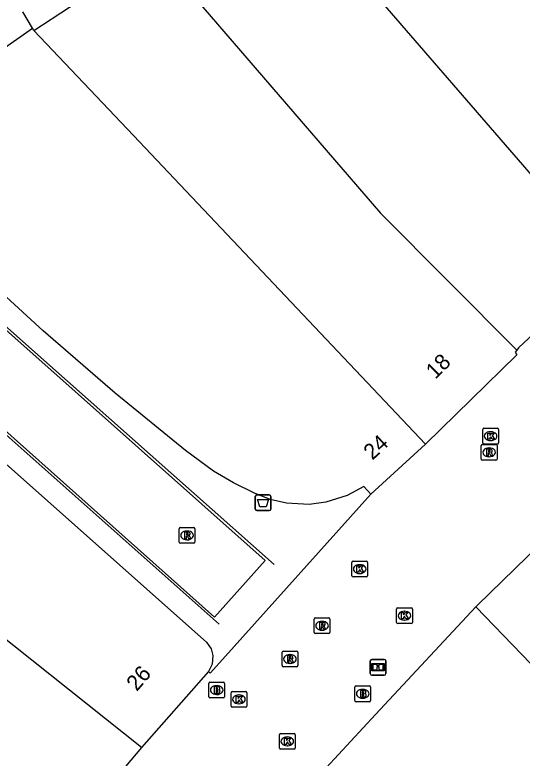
# Model space of a CAD drawing. Extents: x 161087 to 161922, y 382574 to 383873.
# Drawn here: x 161193.61 to 161225.8, y 383299.11 to 383346.31 of the extents above; entities that cross this region are included whole.
import ezdxf

# ---------------------------------------------------------------- set-up
doc = ezdxf.new("R2010")
doc.units = 0
for name, color, linetype in [('IMGEO_Afvalbak', 7, 'Continuous'), ('IMGEO_Brandkraan', 7, 'Continuous'), ('IMGEO_Informatiebord', 7, 'Continuous'), ('IMGEO_Kolk', 7, 'Continuous'), ('IMGEO_Lijnafwatering', 7, 'Continuous'), ('IMGEO_Pand', 7, 'Continuous'), ('IMGEO_Pand_nummerreeks', 7, 'Continuous'), ('IMGEO_Rioolput', 7, 'Continuous'), ('IMGEO_Voetgangersgebied_open', 7, 'Continuous'), ('IMGEO_Voetpad_open', 7, 'Continuous')]:
    doc.layers.add(name, color=color, linetype=linetype)

msp = doc.modelspace()

# ---------------------------------------------------------------- linework, layer by layer
at = {"layer": 'IMGEO_Afvalbak'}
for p, q in [((161208.86, 383314.928), (161208.86, 383315.728)), ((161208.86, 383315.728), (161208.86, 383314.928)), ((161208.96, 383315.828), (161209.75, 383315.828)), ((161209.75, 383315.828), (161208.96, 383315.828)), ((161209.85, 383315.728), (161209.85, 383314.928)), ((161209.85, 383314.928), (161209.85, 383315.728)), ((161209.75, 383314.828), (161208.96, 383314.828)), ((161208.96, 383314.828), (161209.75, 383314.828))]:
    msp.add_line(p, q, dxfattribs=at)
msp.add_lwpolyline([(161209.003, 383315.542), (161209.707, 383315.542), (161209.558, 383315.072), (161209.152, 383315.072), (161209.003, 383315.542)], dxfattribs=at)
for centre, start, end in [((161208.96, 383315.728), 90, 180), ((161208.96, 383315.728), 90, 180), ((161209.75, 383315.728), 0, 90), ((161209.75, 383315.728), 360, 90), ((161208.96, 383314.928), 180, 270), ((161208.96, 383314.928), 180, 270), ((161209.75, 383314.928), 270, 0), ((161209.75, 383314.928), 270, 0)]:
    msp.add_arc(centre, 0.1, start, end, dxfattribs=at)
at = {"layer": 'IMGEO_Brandkraan'}
for p, q in [((161205.914, 383303.009), (161205.914, 383303.861)), ((161205.989, 383303.935), (161206.841, 383303.935)), ((161206.915, 383303.861), (161206.915, 383303.009)), ((161206.402, 383303.715), (161206.427, 383303.715)), ((161215.185, 383302.772), (161215.185, 383303.624)), ((161215.26, 383303.698), (161216.112, 383303.698)), ((161215.673, 383303.478), (161215.698, 383303.478)), ((161216.186, 383303.624), (161216.186, 383302.772)), ((161206.841, 383302.935), (161205.989, 383302.935)), ((161206.425, 383303.155), (161206.4, 383303.155)), ((161215.696, 383302.918), (161215.671, 383302.918)), ((161216.112, 383302.698), (161215.26, 383302.698))]:
    msp.add_line(p, q, dxfattribs=at)
for points in [[(161205.914, 383303.009), (161205.914, 383303.861)], [(161205.989, 383303.935), (161206.841, 383303.935)], [(161206.915, 383303.861), (161206.915, 383303.009)], [(161206.262, 383303.635), (161206.262, 383303.235), (161206.475, 383303.235)], [(161206.493, 383303.635), (161206.262, 383303.635)], [(161206.441, 383303.554), (161206.387, 383303.554), (161206.387, 383303.478)], [(161206.387, 383303.478), (161206.44, 383303.478)], [(161206.449, 383303.402), (161206.387, 383303.402), (161206.387, 383303.321)], [(161206.387, 383303.321), (161206.449, 383303.321)], [(161215.185, 383302.772), (161215.185, 383303.624)], [(161215.26, 383303.698), (161216.112, 383303.698)], [(161215.533, 383303.398), (161215.533, 383302.998), (161215.746, 383302.998)], [(161215.764, 383303.398), (161215.533, 383303.398)], [(161215.712, 383303.317), (161215.658, 383303.317), (161215.658, 383303.241)], [(161216.186, 383303.624), (161216.186, 383302.772)], [(161206.841, 383302.935), (161205.989, 383302.935)], [(161215.658, 383303.241), (161215.711, 383303.241)], [(161215.72, 383303.165), (161215.658, 383303.165), (161215.658, 383303.084)], [(161215.658, 383303.084), (161215.72, 383303.084)], [(161216.112, 383302.698), (161215.26, 383302.698)]]:
    msp.add_lwpolyline(points, dxfattribs=at)
for centre, radius, start, end in [((161205.991, 383303.859), 0.0765, 91.552, 178.448), ((161205.991, 383303.859), 0.0765, 91.552, 178.448), ((161206.839, 383303.859), 0.0765, 1.552, 88.448), ((161206.839, 383303.859), 0.0765, 1.552, 88.448), ((161206.442, 383303.516), 0.0379, 267.8285, 90.9355), ((161206.45, 383303.361), 0.0404, 269.8759, 90.5077), ((161206.497, 383303.49), 0.145, 59.4692, 91.5367), ((161206.522, 383303.537), 0.0922, 285.5137, 58.1501), ((161206.527, 383303.345), 0.105, 301.3115, 78.989), ((161215.262, 383303.622), 0.0765, 91.552, 178.448), ((161215.262, 383303.622), 0.0765, 91.552, 178.448), ((161215.713, 383303.279), 0.0379, 267.8285, 90.9355), ((161215.768, 383303.253), 0.145, 59.4692, 91.5367), ((161215.793, 383303.3), 0.0922, 285.5137, 58.1501), ((161216.11, 383303.622), 0.0765, 1.552, 88.448), ((161216.11, 383303.622), 0.0765, 1.552, 88.448), ((161205.991, 383303.011), 0.0765, 181.552, 268.448), ((161205.991, 383303.011), 0.0765, 181.552, 268.448), ((161206.481, 383303.486), 0.251, 268.6676, 293.5347), ((161206.839, 383303.011), 0.0765, 271.552, 358.448), ((161206.839, 383303.011), 0.0765, 271.552, 358.448), ((161215.721, 383303.124), 0.0404, 269.8759, 90.5077), ((161215.752, 383303.249), 0.251, 268.6676, 293.5347), ((161215.798, 383303.108), 0.105, 301.3115, 78.989), ((161215.262, 383302.774), 0.0765, 181.552, 268.448), ((161215.262, 383302.774), 0.0765, 181.552, 268.448), ((161216.11, 383302.774), 0.0765, 271.552, 358.448), ((161216.11, 383302.774), 0.0765, 271.552, 358.448)]:
    msp.add_arc(centre, radius, start, end, dxfattribs=at)
for centre, major_axis, ratio, start_param, end_param in [((161206.401, 383303.435), (-0.387, 0.002), 0.722429, 4.712389, 7.853982), ((161206.426, 383303.435), (-0.39, 0.002), 0.717154, 1.570796, 4.712389), ((161215.672, 383303.198), (-0.387, 0.002), 0.722429, 4.712389, 7.853982), ((161215.697, 383303.198), (-0.39, 0.002), 0.717154, 1.570796, 4.712389)]:
    msp.add_ellipse(centre, major_axis=major_axis, ratio=ratio, start_param=start_param, end_param=end_param, dxfattribs=at)
at = {"layer": 'IMGEO_Informatiebord'}
for p, q in [((161216.162, 383304.483), (161216.162, 383305.283)), ((161216.162, 383305.283), (161216.162, 383304.483)), ((161216.262, 383305.383), (161217.052, 383305.383)), ((161217.052, 383305.383), (161216.262, 383305.383)), ((161217.152, 383305.283), (161217.152, 383304.483)), ((161217.152, 383304.483), (161217.152, 383305.283)), ((161217.052, 383304.383), (161216.262, 383304.383)), ((161216.262, 383304.383), (161217.052, 383304.383))]:
    msp.add_line(p, q, dxfattribs=at)
for points in [[(161216.263, 383305.115), (161217.051, 383305.115), (161217.051, 383304.651), (161216.263, 383304.651), (161216.263, 383305.115)], [(161216.328, 383305.05), (161216.328, 383304.716), (161216.603, 383304.716), (161216.604, 383304.929), (161216.708, 383304.93), (161216.709, 383304.716), (161216.986, 383304.716), (161216.986, 383305.05), (161216.71, 383305.05), (161216.71, 383304.97), (161216.604, 383304.97), (161216.604, 383305.05), (161216.328, 383305.05)]]:
    msp.add_lwpolyline(points, dxfattribs=at)
for centre, start, end in [((161216.262, 383305.283), 90, 180), ((161216.262, 383305.283), 90, 180), ((161217.052, 383305.283), 0, 90), ((161217.052, 383305.283), 360, 90), ((161216.262, 383304.483), 180, 270), ((161216.262, 383304.483), 180, 270), ((161217.052, 383304.483), 270, 0), ((161217.052, 383304.483), 270, 0)]:
    msp.add_arc(centre, 0.1, start, end, dxfattribs=at)
at = {"layer": 'IMGEO_Kolk'}
for p, q in [((161223.297, 383319.131), (161223.297, 383319.983)), ((161223.372, 383320.057), (161224.224, 383320.057)), ((161223.785, 383319.837), (161223.81, 383319.837)), ((161224.298, 383319.983), (161224.298, 383319.131)), ((161224.224, 383319.057), (161223.372, 383319.057)), ((161223.808, 383319.277), (161223.783, 383319.277)), ((161214.994, 383310.69), (161214.994, 383311.542)), ((161215.069, 383311.616), (161215.921, 383311.616)), ((161215.482, 383311.396), (161215.507, 383311.396)), ((161215.995, 383311.542), (161215.995, 383310.69)), ((161215.921, 383310.616), (161215.069, 383310.616)), ((161215.505, 383310.836), (161215.48, 383310.836)), ((161217.834, 383307.729), (161217.834, 383308.581)), ((161217.909, 383308.655), (161218.761, 383308.655)), ((161218.835, 383308.581), (161218.835, 383307.729)), ((161218.322, 383308.435), (161218.347, 383308.435)), ((161218.761, 383307.655), (161217.909, 383307.655)), ((161218.345, 383307.875), (161218.32, 383307.875)), ((161207.401, 383303.344), (161208.253, 383303.344)), ((161207.326, 383302.418), (161207.326, 383303.27)), ((161207.814, 383303.124), (161207.839, 383303.124)), ((161208.327, 383303.27), (161208.327, 383302.418)), ((161207.837, 383302.564), (161207.812, 383302.564)), ((161208.253, 383302.344), (161207.401, 383302.344)), ((161210.395, 383299.75), (161210.395, 383300.602)), ((161210.47, 383300.676), (161211.322, 383300.676)), ((161211.396, 383300.602), (161211.396, 383299.75)), ((161210.883, 383300.456), (161210.908, 383300.456)), ((161211.322, 383299.676), (161210.47, 383299.676)), ((161210.906, 383299.896), (161210.881, 383299.896))]:
    msp.add_line(p, q, dxfattribs=at)
for points in [[(161223.297, 383319.131), (161223.297, 383319.983)], [(161223.372, 383320.057), (161224.224, 383320.057)], [(161224.298, 383319.983), (161224.298, 383319.131)], [(161223.618, 383319.757), (161223.741, 383319.757), (161223.741, 383319.606), (161223.871, 383319.757), (161224.035, 383319.757), (161223.889, 383319.606), (161224.042, 383319.357), (161223.89, 383319.357), (161223.805, 383319.521), (161223.741, 383319.454), (161223.741, 383319.357), (161223.618, 383319.357), (161223.618, 383319.757)], [(161224.224, 383319.057), (161223.372, 383319.057)], [(161214.994, 383310.69), (161214.994, 383311.542)], [(161215.069, 383311.616), (161215.921, 383311.616)], [(161215.995, 383311.542), (161215.995, 383310.69)], [(161215.315, 383311.316), (161215.438, 383311.316), (161215.438, 383311.165), (161215.568, 383311.316), (161215.732, 383311.316), (161215.586, 383311.165), (161215.739, 383310.916), (161215.587, 383310.916), (161215.502, 383311.08), (161215.438, 383311.013), (161215.438, 383310.916), (161215.315, 383310.916), (161215.315, 383311.316)], [(161215.921, 383310.616), (161215.069, 383310.616)], [(161217.834, 383307.729), (161217.834, 383308.581)], [(161217.909, 383308.655), (161218.761, 383308.655)], [(161218.835, 383308.581), (161218.835, 383307.729)], [(161218.155, 383308.355), (161218.278, 383308.355), (161218.278, 383308.204), (161218.408, 383308.355), (161218.572, 383308.355), (161218.426, 383308.204), (161218.579, 383307.955), (161218.427, 383307.955), (161218.342, 383308.119), (161218.278, 383308.052), (161218.278, 383307.955), (161218.155, 383307.955), (161218.155, 383308.355)], [(161218.761, 383307.655), (161217.909, 383307.655)], [(161207.401, 383303.344), (161208.253, 383303.344)], [(161207.326, 383302.418), (161207.326, 383303.27)], [(161207.647, 383303.044), (161207.77, 383303.044), (161207.77, 383302.893), (161207.9, 383303.044), (161208.064, 383303.044), (161207.918, 383302.893), (161208.071, 383302.644), (161207.919, 383302.644), (161207.834, 383302.808), (161207.77, 383302.741), (161207.77, 383302.644), (161207.647, 383302.644), (161207.647, 383303.044)], [(161208.327, 383303.27), (161208.327, 383302.418)], [(161208.253, 383302.344), (161207.401, 383302.344)], [(161210.395, 383299.75), (161210.395, 383300.602)], [(161210.47, 383300.676), (161211.322, 383300.676)], [(161211.396, 383300.602), (161211.396, 383299.75)], [(161210.716, 383300.376), (161210.839, 383300.376), (161210.839, 383300.225), (161210.969, 383300.376), (161211.133, 383300.376), (161210.987, 383300.225), (161211.14, 383299.976), (161210.988, 383299.976), (161210.903, 383300.14), (161210.839, 383300.073), (161210.839, 383299.976), (161210.716, 383299.976), (161210.716, 383300.376)], [(161211.322, 383299.676), (161210.47, 383299.676)]]:
    msp.add_lwpolyline(points, dxfattribs=at)
for centre, start, end in [((161223.374, 383319.981), 91.552, 178.448), ((161223.374, 383319.981), 91.552, 178.448), ((161224.222, 383319.981), 1.552, 88.448), ((161224.222, 383319.981), 1.552, 88.448), ((161223.374, 383319.133), 181.552, 268.448), ((161223.374, 383319.133), 181.552, 268.448), ((161224.222, 383319.133), 271.552, 358.448), ((161224.222, 383319.133), 271.552, 358.448), ((161215.071, 383311.54), 91.552, 178.448), ((161215.071, 383311.54), 91.552, 178.448), ((161215.919, 383311.54), 1.552, 88.448), ((161215.919, 383311.54), 1.552, 88.448), ((161215.071, 383310.692), 181.552, 268.448), ((161215.071, 383310.692), 181.552, 268.448), ((161215.919, 383310.692), 271.552, 358.448), ((161215.919, 383310.692), 271.552, 358.448), ((161217.911, 383308.579), 91.552, 178.448), ((161217.911, 383308.579), 91.552, 178.448), ((161218.759, 383308.579), 1.552, 88.448), ((161218.759, 383308.579), 1.552, 88.448), ((161217.911, 383307.731), 181.552, 268.448), ((161217.911, 383307.731), 181.552, 268.448), ((161218.759, 383307.731), 271.552, 358.448), ((161218.759, 383307.731), 271.552, 358.448), ((161207.403, 383303.268), 91.552, 178.448), ((161207.403, 383303.268), 91.552, 178.448), ((161208.251, 383303.268), 1.552, 88.448), ((161208.251, 383303.268), 1.552, 88.448), ((161207.403, 383302.42), 181.552, 268.448), ((161207.403, 383302.42), 181.552, 268.448), ((161208.251, 383302.42), 271.552, 358.448), ((161208.251, 383302.42), 271.552, 358.448), ((161210.472, 383300.6), 91.552, 178.448), ((161210.472, 383300.6), 91.552, 178.448), ((161211.32, 383300.6), 1.552, 88.448), ((161211.32, 383300.6), 1.552, 88.448), ((161210.472, 383299.752), 181.552, 268.448), ((161210.472, 383299.752), 181.552, 268.448), ((161211.32, 383299.752), 271.552, 358.448), ((161211.32, 383299.752), 271.552, 358.448)]:
    msp.add_arc(centre, 0.0765, start, end, dxfattribs=at)
for centre, major_axis, ratio, start_param, end_param in [((161223.784, 383319.557), (-0.387, 0.002), 0.722429, 4.712389, 7.853982), ((161223.809, 383319.557), (-0.39, 0.002), 0.717154, 1.570796, 4.712389), ((161215.481, 383311.116), (-0.387, 0.002), 0.722429, 4.712389, 7.853982), ((161215.506, 383311.116), (-0.39, 0.002), 0.717154, 1.570796, 4.712389), ((161218.321, 383308.155), (-0.387, 0.002), 0.722429, 4.712389, 7.853982), ((161218.346, 383308.155), (-0.39, 0.002), 0.717154, 1.570796, 4.712389), ((161207.813, 383302.844), (-0.387, 0.002), 0.722429, 4.712389, 7.853982), ((161207.838, 383302.844), (-0.39, 0.002), 0.717154, 1.570796, 4.712389), ((161210.882, 383300.176), (-0.387, 0.002), 0.722429, 4.712389, 7.853982), ((161210.907, 383300.176), (-0.39, 0.002), 0.717154, 1.570796, 4.712389)]:
    msp.add_ellipse(centre, major_axis=major_axis, ratio=ratio, start_param=start_param, end_param=end_param, dxfattribs=at)
at = {"layer": 'IMGEO_Lijnafwatering'}
for points in [[(161181.381, 383337.174), (161184.339, 383334.242), (161195.644, 383324.209)], [(161195.644, 383324.209), (161210.064, 383311.411)], [(161206.563, 383307.612), (161191.698, 383320.83)]]:
    msp.add_lwpolyline(points, dxfattribs=at)
at = {"layer": 'IMGEO_Pand'}
for points in [[(161231.306, 383330.474), (161211.228, 383353.693)], [(161194.809, 383345.321), (161201.608, 383349.768), (161202.486, 383350.347)], [(161202.486, 383350.347), (161216.81, 383333.713), (161225.456, 383325.013)], [(161216.207, 383315.883), (161215.752, 383316.357), (161214.691, 383315.791), (161213.343, 383315.363), (161212.274, 383315.225), (161210.843, 383315.3), (161209.813, 383315.542), (161208.808, 383315.943), (161207.486, 383316.594), (161206.214, 383317.343), (161204.425, 383318.638), (161199.971, 383322.288), (161195.397, 383326.239), (161190.957, 383330.305), (161186.641, 383334.476), (161183.556, 383337.621), (161194.717, 383345.454)], [(161194.809, 383345.321), (161194.717, 383345.454)], [(161219.67, 383319.054), (161201.129, 383338.644), (161194.809, 383345.321)], [(161165.961, 383342.908), (161180.652, 383328.776), (161205.761, 383306.486), (161206.057, 383306.043), (161206.166, 383305.635), (161206.123, 383305.078), (161205.895, 383304.607)], [(161222.868, 383308.726), (161222.968, 383308.833), (161245.867, 383331.116), (161251.121, 383335.923), (161257.744, 383340.865)], [(161231.306, 383330.474), (161231.032, 383330.262), (161225.58, 383325.162), (161225.456, 383325.013)], [(161225.456, 383325.013), (161225.351, 383324.886), (161225.458, 383324.71), (161219.67, 383319.054)], [(161219.67, 383319.054), (161216.207, 383315.883)], [(161201.65, 383299.789), (161190.093, 383308.977), (161184.851, 383302.91)], [(161213.174, 383298.3), (161223.282, 383288.62), (161226.498, 383291.954), (161232.764, 383298.452), (161222.868, 383308.726)], [(161205.895, 383304.607), (161201.65, 383299.789)], [(161201.65, 383299.789), (161196.663, 383293.883)]]:
    msp.add_lwpolyline(points, dxfattribs=at)
at = {"layer": 'IMGEO_Rioolput'}
for p, q in [((161223.208, 383318.104), (161223.208, 383318.956)), ((161223.283, 383319.03), (161224.135, 383319.03)), ((161224.209, 383318.956), (161224.209, 383318.104)), ((161223.696, 383318.81), (161223.721, 383318.81)), ((161224.135, 383318.03), (161223.283, 383318.03)), ((161223.719, 383318.25), (161223.694, 383318.25)), ((161204.11, 383313.755), (161204.962, 383313.755)), ((161204.035, 383312.829), (161204.035, 383313.681)), ((161204.523, 383313.535), (161204.548, 383313.535)), ((161205.036, 383313.681), (161205.036, 383312.829)), ((161204.546, 383312.975), (161204.521, 383312.975)), ((161204.962, 383312.755), (161204.11, 383312.755)), ((161212.6, 383307.092), (161212.6, 383307.944)), ((161212.675, 383308.018), (161213.527, 383308.018)), ((161213.088, 383307.798), (161213.113, 383307.798)), ((161213.601, 383307.944), (161213.601, 383307.092)), ((161213.111, 383307.238), (161213.086, 383307.238)), ((161213.527, 383307.018), (161212.675, 383307.018)), ((161210.562, 383304.985), (161210.562, 383305.837)), ((161210.637, 383305.911), (161211.489, 383305.911)), ((161211.05, 383305.691), (161211.075, 383305.691)), ((161211.563, 383305.837), (161211.563, 383304.985)), ((161211.489, 383304.911), (161210.637, 383304.911)), ((161211.073, 383305.131), (161211.048, 383305.131))]:
    msp.add_line(p, q, dxfattribs=at)
for points in [[(161223.208, 383318.104), (161223.208, 383318.956)], [(161223.283, 383319.03), (161224.135, 383319.03)], [(161224.209, 383318.956), (161224.209, 383318.104)], [(161223.797, 383318.728), (161223.545, 383318.73), (161223.545, 383318.33)], [(161223.545, 383318.33), (161223.669, 383318.33), (161223.669, 383318.492), (161223.68, 383318.492)], [(161223.723, 383318.649), (161223.669, 383318.649), (161223.669, 383318.568)], [(161223.669, 383318.568), (161223.721, 383318.568)], [(161223.727, 383318.463), (161223.798, 383318.33), (161223.938, 383318.33), (161223.873, 383318.456)], [(161224.135, 383318.03), (161223.283, 383318.03)], [(161204.11, 383313.755), (161204.962, 383313.755)], [(161204.035, 383312.829), (161204.035, 383313.681)], [(161204.624, 383313.453), (161204.372, 383313.455), (161204.372, 383313.055)], [(161204.55, 383313.374), (161204.496, 383313.374), (161204.496, 383313.293)], [(161204.496, 383313.293), (161204.548, 383313.293)], [(161205.036, 383313.681), (161205.036, 383312.829)], [(161204.372, 383313.055), (161204.496, 383313.055), (161204.496, 383313.217), (161204.507, 383313.217)], [(161204.554, 383313.188), (161204.625, 383313.055), (161204.765, 383313.055), (161204.7, 383313.181)], [(161204.962, 383312.755), (161204.11, 383312.755)], [(161212.6, 383307.092), (161212.6, 383307.944)], [(161212.675, 383308.018), (161213.527, 383308.018)], [(161213.189, 383307.716), (161212.937, 383307.718), (161212.937, 383307.318)], [(161213.115, 383307.637), (161213.061, 383307.637), (161213.061, 383307.556)], [(161213.601, 383307.944), (161213.601, 383307.092)], [(161212.937, 383307.318), (161213.061, 383307.318), (161213.061, 383307.48), (161213.072, 383307.48)], [(161213.061, 383307.556), (161213.113, 383307.556)], [(161213.119, 383307.451), (161213.19, 383307.318), (161213.33, 383307.318), (161213.265, 383307.444)], [(161213.527, 383307.018), (161212.675, 383307.018)], [(161210.562, 383304.985), (161210.562, 383305.837)], [(161210.637, 383305.911), (161211.489, 383305.911)], [(161211.563, 383305.837), (161211.563, 383304.985)], [(161211.151, 383305.609), (161210.899, 383305.611), (161210.899, 383305.211)], [(161210.899, 383305.211), (161211.023, 383305.211), (161211.023, 383305.373), (161211.034, 383305.373)], [(161211.077, 383305.53), (161211.023, 383305.53), (161211.023, 383305.449)], [(161211.023, 383305.449), (161211.075, 383305.449)], [(161211.081, 383305.344), (161211.152, 383305.211), (161211.292, 383305.211), (161211.227, 383305.337)], [(161211.489, 383304.911), (161210.637, 383304.911)]]:
    msp.add_lwpolyline(points, dxfattribs=at)
for centre, radius, start, end in [((161223.285, 383318.954), 0.0765, 91.552, 178.448), ((161223.285, 383318.954), 0.0765, 91.552, 178.448), ((161224.133, 383318.954), 0.0765, 1.552, 88.448), ((161224.133, 383318.954), 0.0765, 1.552, 88.448), ((161223.679, 383318.439), 0.0533, 26.0293, 88.6989), ((161223.705, 383318.757), 0.19, 274.7715, 282.9687), ((161223.729, 383318.553), 0.0964, 77.0061, 93.1865), ((161223.743, 383318.61), 0.0378, 276.6634, 79.6772), ((161223.796, 383318.618), 0.109, 350.3612, 89.416), ((161223.794, 383318.618), 0.112, 277.5842, 350.9817), ((161223.778, 383318.403), 0.108, 29.5134, 73.7905), ((161223.285, 383318.106), 0.0765, 181.552, 268.448), ((161223.285, 383318.106), 0.0765, 181.552, 268.448), ((161224.133, 383318.106), 0.0765, 271.552, 358.448), ((161224.133, 383318.106), 0.0765, 271.552, 358.448), ((161204.112, 383313.679), 0.0765, 91.552, 178.448), ((161204.112, 383313.679), 0.0765, 91.552, 178.448), ((161204.96, 383313.679), 0.0765, 1.552, 88.448), ((161204.96, 383313.679), 0.0765, 1.552, 88.448), ((161204.532, 383313.482), 0.19, 274.7715, 282.9687), ((161204.556, 383313.278), 0.0964, 77.0061, 93.1865), ((161204.57, 383313.335), 0.0378, 276.6634, 79.6772), ((161204.623, 383313.343), 0.109, 350.3612, 89.416), ((161204.621, 383313.343), 0.112, 277.5842, 350.9817), ((161204.605, 383313.128), 0.108, 29.5134, 73.7905), ((161204.112, 383312.831), 0.0765, 181.552, 268.448), ((161204.112, 383312.831), 0.0765, 181.552, 268.448), ((161204.506, 383313.164), 0.0533, 26.0293, 88.6989), ((161204.96, 383312.831), 0.0765, 271.552, 358.448), ((161204.96, 383312.831), 0.0765, 271.552, 358.448), ((161212.677, 383307.942), 0.0765, 91.552, 178.448), ((161212.677, 383307.942), 0.0765, 91.552, 178.448), ((161213.121, 383307.541), 0.0964, 77.0061, 93.1865), ((161213.135, 383307.598), 0.0378, 276.6634, 79.6772), ((161213.188, 383307.606), 0.109, 350.3612, 89.416), ((161213.186, 383307.606), 0.112, 277.5842, 350.9817), ((161213.525, 383307.942), 0.0765, 1.552, 88.448), ((161213.525, 383307.942), 0.0765, 1.552, 88.448), ((161212.677, 383307.094), 0.0765, 181.552, 268.448), ((161212.677, 383307.094), 0.0765, 181.552, 268.448), ((161213.071, 383307.427), 0.0533, 26.0293, 88.6989), ((161213.097, 383307.745), 0.19, 274.7715, 282.9687), ((161213.17, 383307.391), 0.108, 29.5134, 73.7905), ((161213.525, 383307.094), 0.0765, 271.552, 358.448), ((161213.525, 383307.094), 0.0765, 271.552, 358.448), ((161210.639, 383305.835), 0.0765, 91.552, 178.448), ((161210.639, 383305.835), 0.0765, 91.552, 178.448), ((161211.487, 383305.835), 0.0765, 1.552, 88.448), ((161211.487, 383305.835), 0.0765, 1.552, 88.448), ((161211.033, 383305.32), 0.0533, 26.0293, 88.6989), ((161211.059, 383305.638), 0.19, 274.7715, 282.9687), ((161211.083, 383305.434), 0.0964, 77.0061, 93.1865), ((161211.097, 383305.491), 0.0378, 276.6634, 79.6772), ((161211.15, 383305.499), 0.109, 350.3612, 89.416), ((161211.148, 383305.499), 0.112, 277.5842, 350.9817), ((161211.132, 383305.284), 0.108, 29.5134, 73.7905), ((161210.639, 383304.987), 0.0765, 181.552, 268.448), ((161210.639, 383304.987), 0.0765, 181.552, 268.448), ((161211.487, 383304.987), 0.0765, 271.552, 358.448), ((161211.487, 383304.987), 0.0765, 271.552, 358.448)]:
    msp.add_arc(centre, radius, start, end, dxfattribs=at)
for centre, major_axis, ratio, start_param, end_param in [((161223.695, 383318.53), (-0.387, 0.002), 0.722429, 4.712389, 7.853982), ((161223.72, 383318.53), (-0.39, 0.002), 0.717154, 1.570796, 4.712389), ((161204.522, 383313.255), (-0.387, 0.002), 0.722429, 4.712389, 7.853982), ((161204.547, 383313.255), (-0.39, 0.002), 0.717154, 1.570796, 4.712389), ((161213.087, 383307.518), (-0.387, 0.002), 0.722429, 4.712389, 7.853982), ((161213.112, 383307.518), (-0.39, 0.002), 0.717154, 1.570796, 4.712389), ((161211.049, 383305.411), (-0.387, 0.002), 0.722429, 4.712389, 7.853982), ((161211.074, 383305.411), (-0.39, 0.002), 0.717154, 1.570796, 4.712389)]:
    msp.add_ellipse(centre, major_axis=major_axis, ratio=ratio, start_param=start_param, end_param=end_param, dxfattribs=at)
at = {"layer": 'IMGEO_Voetgangersgebied_open'}
for points in [[(161172.704, 383347.099), (161174.894, 383344.353), (161178.253, 383340.363), (161181.784, 383336.552), (161185.534, 383332.959), (161209.498, 383311.67), (161206.276, 383308.055), (161180.636, 383330.931), (161176.902, 383334.697), (161174.529, 383337.32), (161170.441, 383342.173), (161168.079, 383345.195), (161165.419, 383348.959)], [(161205.895, 383304.607), (161206.009, 383304.505), (161206.793, 383305.379), (161216.207, 383315.883)], [(161222.868, 383308.726), (161216.499, 383301.881), (161213.353, 383298.5), (161213.174, 383298.3)]]:
    msp.add_lwpolyline(points, dxfattribs=at)
at = {"layer": 'IMGEO_Voetpad_open'}
msp.add_lwpolyline([(161194.717, 383345.454), (161194.108, 383346.497)], dxfattribs=at)

# ---------------------------------------------------------------- texts
at = {"layer": 'IMGEO_Pand_nummerreeks'}
for s, rotation, p in [('18', 44.8088, (161220.292, 383323.13)), ('24', 42.4797, (161216.298, 383318)), ('26', 49.2815, (161201.346, 383303.31))]:
    msp.add_text(s, height=1, rotation=rotation, dxfattribs=at).set_placement(p)

doc.saveas('drawing.dxf')
